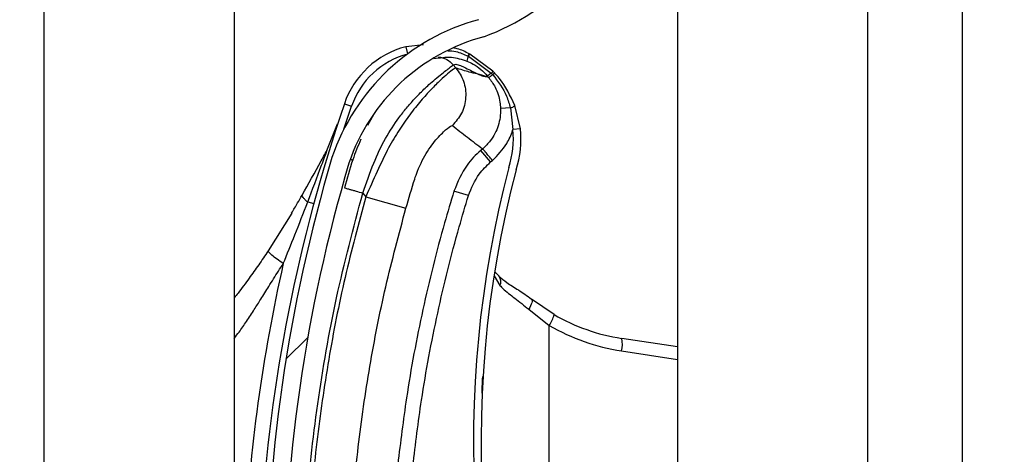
# Model space of a CAD drawing. Header units: inches. Extents: x 170 to 284, y 215 to 248.
# Tile 915 of 1056: x 235.429 to 235.5621, y 240.2907 to 240.3494. Entities that reach past the tile are written whole.
import ezdxf

# ---------------------------------------------------------------- set-up
doc = ezdxf.new("R2010")
doc.units = ezdxf.units.IN
doc.header["$LTSCALE"] = 0.25
doc.header["$MEASUREMENT"] = 0
doc.layers.add('ANNOTATIONS', color=1, linetype='Continuous')
doc.layers.add('LH TOP OF HOOD', color=7, linetype='Continuous')
doc.styles.add('ARIAL', font='arial.ttf', dxfattribs={"height": 0.09375})
doc.dimstyles.new('STANDARD$0', dxfattribs={"dimtxt": 0.09375, "dimasz": 0.09375, "dimexe": 0.03125, "dimexo": 0.046875, "dimgap": 0.09, "dimtad": 0, "dimtih": 1, "dimtoh": 1, "dimdec": 4, "dimzin": 0, "dimdsep": 46, "dimtxsty": 'ARIAL', "dimcen": 0.09, "dimadec": 0, "dimazin": 0, "dimtfac": 1, "dimtdec": 4, "dimtofl": 0, "dimtmove": 0, "dimatfit": 1, "dimfxl": 1, "dimtolj": 1, "dimtzin": 0, "dimarcsym": 0})

# ---------------------------------------------------------------- blocks, each defined once
blk = doc.blocks.new('*D70')
at = {"layer": 'ANNOTATIONS', "color": 0, "lineweight": -2, "transparency": 16777216}
for p, q in [((235.475871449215, 243.8427370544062), (236.9163148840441, 243.8427370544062)), ((236.8850648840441, 243.7489870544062), (236.8850648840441, 242.028811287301)), ((236.8850648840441, 239.873775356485), (236.8850648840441, 241.5939511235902)), ((236.1545398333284, 239.780025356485), (236.9163148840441, 239.780025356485))]:
    blk.add_line(p, q, dxfattribs=at)
at = {"layer": 'ANNOTATIONS', "color": 0, "transparency": 16777216}
for points in [[(236.8694398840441, 243.7489870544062), (236.9006898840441, 243.7489870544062), (236.8850648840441, 243.8427370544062)], [(236.8694398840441, 239.873775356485), (236.9006898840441, 239.873775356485), (236.8850648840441, 239.780025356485)]]:
    blk.add_solid(points, dxfattribs=at)
at = {"layer": 'defpoints', "color": 0, "transparency": 16777216}
for p in [(235.428996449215, 243.8427370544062), (236.1076648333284, 239.780025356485), (236.8850648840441, 239.780025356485)]:
    blk.add_point(p, dxfattribs=at)
at = {"layer": 'ANNOTATIONS', "color": 0, "transparency": 16777216, "insert": (236.8850648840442, 241.8113812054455), "char_height": 0.09375, "attachment_point": 5, "style": 'ARIAL'}
blk.add_mtext('\\A1;OPENING\\PHEIGHT', dxfattribs=at)

msp = doc.modelspace()

# ---------------------------------------------------------------- hatches: boundary and pattern name
at = {"layer": 'LH TOP OF HOOD'}
h = msp.add_hatch(dxfattribs=at)
h.set_pattern_fill('ANSI31', color=256, scale=0.34241245, angle=2.8e-322, style=0)
h.set_pattern_definition([(45, (225.4196035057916, 238.187647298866), (-0.03026527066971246, 0.03026527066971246), [])])
edge = h.paths.add_edge_path(flags=0)
edge.add_arc((235.4928707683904, 240.1781861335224), 0.001712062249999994, 450.0000000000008, 472.2104203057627)
edge.add_line((235.4922235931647, 240.1797711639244), (235.4913110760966, 240.1820060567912))
edge.add_arc((235.4928707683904, 240.1781861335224), 0.004126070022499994, 450, 472.2104203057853, ccw=False)
edge.add_arc((235.4928707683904, 240.1692834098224), 0.01302879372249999, 401.47616737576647, 450, ccw=False)
edge.add_arc((235.4886248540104, 240.1661332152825), 0.01830194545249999, 359.99999999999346, 400.061373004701, ccw=False)
edge.add_arc((235.4951649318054, 240.1661332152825), 0.01176186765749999, 292.1408576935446, 359.99999999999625, ccw=False)
edge.add_arc((235.4928707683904, 240.1693861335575), 0.01566536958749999, 235.25706803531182, 295.4307998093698, ccw=False)
edge.add_arc((235.4981096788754, 240.1775013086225), 0.02532140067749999, 212.8542481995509, 235.9809333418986, ccw=False)
edge.add_arc((235.4899602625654, 240.1711324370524), 0.01504902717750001, 172.1557183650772, 209.3146496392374, ccw=False)
edge.add_arc((235.5023898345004, 240.1697970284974), 0.02754708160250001, 453.3085031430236, 532.9325737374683, ccw=False)
edge.add_arc((235.4991369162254, 240.2058873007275), 0.008748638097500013, 280.9586189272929, 427.9414322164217)
edge.add_arc((235.5189966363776, 240.2682406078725), 0.05672062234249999, 179.5706357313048, 253.00989973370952, ccw=False)
edge.add_arc((235.6773283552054, 240.2694390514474), 0.2150521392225, 163.4260275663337, 180.2060536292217, ccw=False)
edge.add_arc((235.4985548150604, 240.3215884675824), 0.02884824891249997, 465.1588434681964, 521.4137567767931, ccw=False)
edge.add_arc((235.4812287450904, 240.3761347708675), 0.0284373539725, 290.1205938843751, 343.7190675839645)
edge.add_arc((235.4940692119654, 240.3719573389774), 0.01494630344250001, 345.2914408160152, 400.547192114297)
edge.add_arc((235.4906450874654, 240.3701425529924), 0.0187470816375, 397.9578745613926, 431.4396159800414)
edge.add_arc((235.4928707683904, 240.3749705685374), 0.0134739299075, 433.8775574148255, 472.2736457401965)
edge.add_arc((235.4903026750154, 240.3819900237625), 0.006011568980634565, 474.98253258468, 495.7175736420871)
edge.add_arc((235.5000956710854, 240.3747308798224), 0.01816498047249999, 500.8992600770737, 539.9999999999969)
edge.add_arc((235.4928707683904, 240.3747308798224), 0.01094007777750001, 539.9999999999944, 629.9999999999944)
edge.add_arc((235.4928707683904, 240.3656569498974), 0.001866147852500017, 269.9999999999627, 285.6422464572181)
edge.add_line((235.4933739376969, 240.36385991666), (235.4940248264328, 240.3615353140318))
edge.add_arc((235.4928707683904, 240.3656569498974), 0.004280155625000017, 269.9999999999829, 285.6422464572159, ccw=False)
edge.add_arc((235.4928707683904, 240.3747308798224), 0.01335408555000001, 179.9999999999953, 269.999999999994, ccw=False)
edge.add_arc((235.5000956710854, 240.3747308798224), 0.020578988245, 500.6113583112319, 539.9999999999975, ccw=False)
edge.add_arc((235.4903026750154, 240.3819900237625), 0.008425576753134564, 474.5776671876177, 496.4997109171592, ccw=False)
edge.add_arc((235.4928707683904, 240.3749705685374), 0.01588793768, 433.69030225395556, 472.47058069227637, ccw=False)
edge.add_arc((235.4906450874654, 240.3701425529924), 0.02116108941, 398.1045307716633, 431.5771717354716, ccw=False)
edge.add_arc((235.4940692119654, 240.3719573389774), 0.01736031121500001, 345.18024813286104, 400.3658533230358, ccw=False)
edge.add_arc((235.4812287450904, 240.3761347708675), 0.030851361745, 289.91815728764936, 343.77953759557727, ccw=False)
edge.add_arc((235.4985548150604, 240.3215884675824), 0.02643424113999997, 464.9417095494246, 521.3236131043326)
edge.add_arc((235.6773283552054, 240.2694390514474), 0.21263813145, 523.4376684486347, 540.2096895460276)
edge.add_arc((235.5189966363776, 240.2682406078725), 0.05430661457, 539.5566266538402, 613.1145348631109)
edge.add_arc((235.4991369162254, 240.2058873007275), 0.01116264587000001, 280.06103888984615, 428.529087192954, ccw=False)
edge.add_arc((235.5023898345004, 240.1697970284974), 0.02513307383, 452.9714001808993, 532.9706577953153)
edge.add_arc((235.4899602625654, 240.1711324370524), 0.01263501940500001, 532.0830472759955, 568.9826967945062)
edge.add_arc((235.4981096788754, 240.1775013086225), 0.022907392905, 213.0443063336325, 236.0197152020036)
edge.add_arc((235.4928707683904, 240.1693861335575), 0.01325136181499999, 235.1922404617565, 295.735249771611)
edge.add_arc((235.4951649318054, 240.1661332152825), 0.009347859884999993, 291.7225241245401, 359.9999999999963)
edge.add_arc((235.4886248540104, 240.1661332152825), 0.01588793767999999, 359.9999999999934, 399.952178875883)
edge.add_arc((235.4928707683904, 240.1692834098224), 0.01061478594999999, 401.6345013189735, 450.0000000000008)

# ---------------------------------------------------------------- linework, layer by layer
for p, q in [((235.5564384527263, 239.8275350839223), (235.5564384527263, 244.0802977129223)), ((235.5179170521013, 244.0327879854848), (235.5179170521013, 239.8681965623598)), ((235.5435979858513, 244.0327879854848), (235.5435979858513, 239.8275350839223)), ((235.5564384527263, 239.8275350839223), (235.5564384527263, 244.0327879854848)), ((235.4323139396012, 239.8275350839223), (235.4323139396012, 243.9380293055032)), ((235.4579948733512, 240.4683170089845), (235.4579948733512, 240.2759430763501)), ((235.4835819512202, 240.3460246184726), (235.481182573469, 240.3457750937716)), ((235.481182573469, 240.3457750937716), (235.4814363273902, 240.3448086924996)), ((235.4894628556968, 240.3438318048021), (235.4894635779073, 240.3438315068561)), ((235.489586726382, 240.344519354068), (235.489587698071, 240.3445188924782)), ((235.489587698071, 240.3445188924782), (235.4896498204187, 240.3444891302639)), ((235.4896498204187, 240.3444891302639), (235.4896506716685, 240.3444887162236)), ((235.4896506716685, 240.3444887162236), (235.4927543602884, 240.3422043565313)), ((235.489768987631, 240.3448092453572), (235.4897681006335, 240.3448097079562)), ((235.4898305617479, 240.3447769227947), (235.489768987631, 240.3448092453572)), ((235.4898314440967, 240.3447764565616), (235.4898305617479, 240.3447769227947)), ((235.492972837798, 240.3424528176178), (235.4898314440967, 240.3447764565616)), ((235.4879625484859, 240.3429172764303), (235.4876147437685, 240.3433286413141)), ((235.4923982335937, 240.3416014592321), (235.4914668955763, 240.3419339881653)), ((235.4927543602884, 240.3422043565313), (235.4929446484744, 240.3419987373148)), ((235.4728244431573, 240.3346333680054), (235.4738602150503, 240.337734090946)), ((235.4728884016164, 240.3380669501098), (235.4738602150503, 240.337734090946)), ((235.495332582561, 240.3374936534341), (235.4939989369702, 240.3374445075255)), ((235.495332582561, 240.3374936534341), (235.4956647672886, 240.3345818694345)), ((235.496685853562, 240.3346941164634), (235.4959352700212, 240.3378411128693)), ((235.4768228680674, 240.336575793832), (235.4760291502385, 240.3351370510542)), ((235.4706197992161, 240.3319511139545), (235.4719746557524, 240.3353401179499)), ((235.496685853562, 240.3346941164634), (235.4956647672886, 240.3345818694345)), ((235.4915840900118, 240.3319759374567), (235.4913360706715, 240.3317662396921)), ((235.4736905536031, 240.330562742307), (235.4740189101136, 240.3304619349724)), ((235.492661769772, 240.3301982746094), (235.4913360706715, 240.3317662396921)), ((235.492661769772, 240.3301982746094), (235.4929097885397, 240.3304079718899)), ((235.4753710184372, 240.3259940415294), (235.4757838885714, 240.3255057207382)), ((235.4757838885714, 240.3255057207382), (235.4812140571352, 240.3239575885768)), ((235.4896652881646, 240.3256584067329), (235.4877024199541, 240.3262610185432)), ((235.4679328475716, 240.3247858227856), (235.4687513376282, 240.3245640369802)), ((235.4657649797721, 240.3232905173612), (235.4625787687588, 240.3181640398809)), ((235.4931195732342, 240.3147955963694), (235.493921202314, 240.3134903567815)), ((235.493229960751, 240.3153285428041), (235.4938234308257, 240.3147708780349)), ((235.5012292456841, 240.3095697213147), (235.4981888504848, 240.3116370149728)), ((235.4978021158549, 240.3102927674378), (235.5005924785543, 240.3080894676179)), ((235.5005924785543, 240.2426687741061), (235.5005924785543, 240.3080894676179)), ((235.5179170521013, 240.3051939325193), (235.5103797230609, 240.3063439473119)), ((235.5103449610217, 240.3046514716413), (235.5179170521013, 240.3034961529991))]:
    msp.add_line(p, q, dxfattribs=at)
at = {"layer": 'LH TOP OF HOOD', "flags": 128}
msp.add_lwpolyline([(235.4981888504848, 240.3116370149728), (235.4982449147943, 240.3115629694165), (235.4982704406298, 240.3114541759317), (235.4982647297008, 240.3113136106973), (235.4982279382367, 240.311145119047), (235.4981610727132, 240.3109533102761), (235.4980659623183, 240.310743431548), (235.4979452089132, 240.310521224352), (235.4978021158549, 240.3102927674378)], dxfattribs=at)
at = {"layer": 'LH TOP OF HOOD'}
for centre, radius, start, end in [((235.4812287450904, 240.3761347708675), 0.03085136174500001, 289.91815728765, 343.7795375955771), ((235.4985548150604, 240.3215884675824), 0.02884824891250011, 105.1588434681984, 161.4137567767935), ((235.4985548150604, 240.3215884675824), 0.02643424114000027, 104.9417095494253, 161.3236131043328), ((235.4842262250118, 240.3341835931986), 0.01198443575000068, 104.7123854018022, 161.0929786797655), ((235.4842262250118, 240.3341835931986), 0.01095719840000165, 104.7123854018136, 161.0929786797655), ((235.491697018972, 240.3435515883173), 0.002251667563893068, 155.393955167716, 172.8510957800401), ((235.4916996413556, 240.3435501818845), 0.002253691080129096, 155.389765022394, 172.829145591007), ((235.4909960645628, 240.3438408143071), 0.001564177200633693, 141.7256942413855, 154.2910519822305), ((235.4910005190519, 240.3438385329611), 0.001568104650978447, 141.7542666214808, 154.2863466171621), ((235.4910992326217, 240.3437795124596), 0.001613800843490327, 141.826092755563, 153.9140894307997), ((235.4910983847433, 240.3437798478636), 0.001611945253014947, 141.810482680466, 153.9114578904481), ((235.6772931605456, 240.2680555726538), 0.2160622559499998, 161.092978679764, 176.5597220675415), ((235.4949804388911, 240.3388008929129), 0.001353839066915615, 285.0764398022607, 314.8519014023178), ((235.4837520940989, 240.3332723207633), 0.01198443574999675, 341.3410974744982, 6.273281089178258), ((235.4837520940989, 240.3332723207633), 0.01301167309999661, 341.502558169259, 6.27328108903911), ((235.6773283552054, 240.2694390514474), 0.2150521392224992, 163.4260275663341, 180.2060536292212), ((235.6773283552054, 240.2694390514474), 0.2126381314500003, 163.4376684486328, 180.2096895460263), ((235.6368884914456, 240.2923497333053), 0.1465525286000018, 165.3406183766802, 202.0185750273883), ((235.6368884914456, 240.2923497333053), 0.1455252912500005, 165.3544246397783, 203.870550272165), ((235.6772931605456, 240.2680555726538), 0.2180957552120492, 167.1792232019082, 177.2535733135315), ((235.4929314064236, 240.3140193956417), 0.001122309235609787, 331.8758133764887, 39.94683461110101), ((235.4976674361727, 240.3102248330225), 0.003621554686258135, 323.8694765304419, 349.5782562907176), ((235.5143048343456, 240.3320695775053), 0.0260233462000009, 239.8373732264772, 261.3249484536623), ((235.5145283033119, 240.3320695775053), 0.02773540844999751, 239.8373732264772, 261.3249484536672), ((235.5070491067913, 240.3055657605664), 0.003420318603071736, 344.4956794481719, 13.15103634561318)]:
    msp.add_arc(centre, radius, start, end, dxfattribs=at)
for points, knots in [([(235.4868710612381, 240.3452402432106), (235.4872412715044, 240.3452188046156), (235.4881897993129, 240.3451638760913), (235.4890576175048, 240.3447634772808), (235.489586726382, 240.344519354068)], [0, 0, 0, 0, 0.3902998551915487, 1, 1, 1, 1]), ([(235.4897681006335, 240.3448097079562), (235.4892433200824, 240.3450878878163), (235.488552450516, 240.3454541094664), (235.4877900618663, 240.3455818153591), (235.4876067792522, 240.3456125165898)], [0, 0, 0, 0, 0.7595942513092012, 1, 1, 1, 1]), ([(235.4850031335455, 240.344168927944), (235.4857945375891, 240.3442924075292), (235.4873121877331, 240.3445292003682), (235.4887667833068, 240.3440575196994), (235.4894628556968, 240.3438318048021)], [0, 0, 0, 0, 0.5214667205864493, 1, 1, 1, 1]), ([(235.4855767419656, 240.3443990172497), (235.4857668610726, 240.3443707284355), (235.4861622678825, 240.3443118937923), (235.4868992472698, 240.3440090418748), (235.4873328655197, 240.3435966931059), (235.4876147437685, 240.3433286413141)], [0, 0, 0, 0, 0.2447599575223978, 0.5090480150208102, 1, 1, 1, 1]), ([(235.4894635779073, 240.3438315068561), (235.4897431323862, 240.3437032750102), (235.4907760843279, 240.3432294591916), (235.4916702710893, 240.3424640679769), (235.4922046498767, 240.3418307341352), (235.4922046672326, 240.3418307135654)], [0, 0, 0, 0, 0.2706300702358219, 0.9999763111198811, 1, 1, 1, 1]), ([(235.4753710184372, 240.3259940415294), (235.475846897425, 240.3273505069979), (235.4767452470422, 240.329911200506), (235.4783606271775, 240.3334021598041), (235.4799630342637, 240.3358140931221), (235.4812950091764, 240.3375168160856), (235.4822098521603, 240.338560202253), (235.4830014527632, 240.3393886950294), (235.4836702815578, 240.3400486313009), (235.4844150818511, 240.3407436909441), (235.4852489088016, 240.3414694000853), (235.4863782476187, 240.3423774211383), (235.4873683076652, 240.3431373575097), (235.487537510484, 240.343268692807), (235.4876147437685, 240.3433286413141)], [0, 0, 0, 0, 0.130715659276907, 0.2467609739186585, 0.3577928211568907, 0.4170971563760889, 0.4791482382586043, 0.5177152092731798, 0.5590896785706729, 0.6032945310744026, 0.6633484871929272, 0.7353692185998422, 0.8792082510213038, 1, 1, 1, 1]), ([(235.4879625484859, 240.3429172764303), (235.4878831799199, 240.3428856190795), (235.4877218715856, 240.3428212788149), (235.4869333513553, 240.3422025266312), (235.4858723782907, 240.3412593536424), (235.4846420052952, 240.3400457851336), (235.4832342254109, 240.3384998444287), (235.4817591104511, 240.3366646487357), (235.4802690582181, 240.3345294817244), (235.4787407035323, 240.3319749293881), (235.4773045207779, 240.328898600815), (235.4762950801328, 240.3266463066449), (235.4757838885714, 240.3255057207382)], [0, 0, 0, 0, 0.1094013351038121, 0.2223468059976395, 0.3151791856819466, 0.4102231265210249, 0.5012749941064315, 0.5946006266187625, 0.6834485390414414, 0.7745330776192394, 0.8858211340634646, 1, 1, 1, 1]), ([(235.4879625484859, 240.3429172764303), (235.4883517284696, 240.3423414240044), (235.4891601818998, 240.3411451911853), (235.489419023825, 240.338920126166), (235.4888913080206, 240.3367427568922), (235.4879432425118, 240.3356530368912), (235.4874868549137, 240.3351284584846)], [0, 0, 0, 0, 0.2406941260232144, 0.4999999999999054, 0.7593058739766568, 1, 1, 1, 1]), ([(235.4876147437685, 240.3433286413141), (235.4877215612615, 240.3433683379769), (235.4879458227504, 240.3434516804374), (235.488547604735, 240.3432576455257), (235.489302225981, 240.3429096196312), (235.4901015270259, 240.3424954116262), (235.4908989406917, 240.342088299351), (235.4913228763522, 240.3419301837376), (235.4915378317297, 240.341850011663)], [0, 0, 0, 0, 0.1574760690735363, 0.330618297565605, 0.4911886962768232, 0.6742546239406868, 0.834831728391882, 1, 1, 1, 1]), ([(235.4914668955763, 240.3419339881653), (235.491256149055, 240.3419921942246), (235.4906749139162, 240.3421527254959), (235.4896066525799, 240.342362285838), (235.4885859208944, 240.3427068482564), (235.4879625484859, 240.3429172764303)], [0, 0, 0, 0, 0.1812946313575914, 0.5000073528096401, 1, 1, 1, 1]), ([(235.4931778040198, 240.3422422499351), (235.4931777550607, 240.3422423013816), (235.4931102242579, 240.3423132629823), (235.493041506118, 240.3423830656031), (235.492972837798, 240.3424528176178)], [0, 0, 0, 0, 0.0007249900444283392, 0.9999999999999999, 0.9999999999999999, 0.9999999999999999, 0.9999999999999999]), ([(235.4915378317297, 240.341850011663), (235.4916313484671, 240.3418243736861), (235.4918194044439, 240.3417728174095), (235.4920468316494, 240.3417603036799), (235.4921519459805, 240.341807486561), (235.4922043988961, 240.3418310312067)], [0, 0, 0, 0, 0.3313600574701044, 0.6663431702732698, 0.9999999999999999, 0.9999999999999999, 0.9999999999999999, 0.9999999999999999]), ([(235.4922043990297, 240.3418310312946), (235.4922525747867, 240.3417739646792), (235.4923171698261, 240.3416974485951), (235.4923818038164, 240.3416209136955), (235.4923982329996, 240.3416014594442)], [0, 0, 0, 0, 0.7458120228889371, 0.9999999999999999, 0.9999999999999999, 0.9999999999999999, 0.9999999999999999]), ([(235.4927543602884, 240.3422043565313), (235.4927345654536, 240.3421891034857), (235.4926156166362, 240.3420974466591), (235.492431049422, 240.3419604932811), (235.4922561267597, 240.34184237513), (235.4922218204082, 240.3418346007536), (235.4922046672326, 240.3418307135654)], [0, 0, 0, 0, 0.06239373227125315, 0.3749291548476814, 0.6874645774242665, 1, 1, 1, 1]), ([(235.492395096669, 240.3416051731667), (235.492395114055, 240.3416051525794), (235.4927301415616, 240.3412084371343), (235.4934142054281, 240.3401746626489), (235.4939048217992, 240.3387149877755), (235.4939782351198, 240.3377239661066), (235.4939989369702, 240.3374445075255)], [0, 0, 0, 0, 1.782673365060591e-05, 0.3435204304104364, 0.8148790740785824, 1, 1, 1, 1]), ([(235.4929446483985, 240.3419987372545), (235.4929247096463, 240.3419829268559), (235.4928049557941, 240.3418879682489), (235.4926197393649, 240.3417449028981), (235.4924458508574, 240.3416190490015), (235.4924141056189, 240.34160732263), (235.4923982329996, 240.3416014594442)], [0, 0, 0, 0, 0.06242876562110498, 0.374952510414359, 0.6874762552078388, 1, 1, 1, 1]), ([(235.4929448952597, 240.3419984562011), (235.4936531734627, 240.3410702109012), (235.4947066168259, 240.3396896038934), (235.4951780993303, 240.3380355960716), (235.495332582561, 240.3374936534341)], [0, 0, 0, 0, 0.6723457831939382, 1, 1, 1, 1]), ([(235.4959352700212, 240.3378411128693), (235.4953219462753, 240.3391368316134), (235.4945713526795, 240.340722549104), (235.4933932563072, 240.342007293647), (235.493177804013, 240.3422422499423)], [0, 0, 0, 0, 0.8171182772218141, 1, 1, 1, 1]), ([(235.4939989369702, 240.3374445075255), (235.4939996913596, 240.3374221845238), (235.494026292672, 240.3366350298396), (235.4938017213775, 240.3350635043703), (235.4928461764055, 240.3332268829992), (235.4919669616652, 240.3322997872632), (235.4915839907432, 240.3319758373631), (235.4915839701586, 240.3319758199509)], [0, 0, 0, 0, 0.0108740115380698, 0.3834398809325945, 0.7558119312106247, 0.9999868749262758, 1, 1, 1, 1]), ([(235.48239348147, 240.3278908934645), (235.4823934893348, 240.3278909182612), (235.4825073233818, 240.3282498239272), (235.4830067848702, 240.3296560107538), (235.4841813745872, 240.3318586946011), (235.4857161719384, 240.3337619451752), (235.4870615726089, 240.3349736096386), (235.4873352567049, 240.3350732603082), (235.4874868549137, 240.3351284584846)], [0, 0, 0, 0, 4.497367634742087e-06, 0.06509473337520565, 0.2616701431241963, 0.4753105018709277, 0.7093656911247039, 0.9999999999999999, 0.9999999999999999, 0.9999999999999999, 0.9999999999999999]), ([(235.4874868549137, 240.3351284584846), (235.4881600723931, 240.3345992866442), (235.4895065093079, 240.3335409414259), (235.4908914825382, 240.3324975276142), (235.4915839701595, 240.3319758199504)], [0, 0, 0, 0, 0.4999992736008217, 1, 1, 1, 1]), ([(235.4929097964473, 240.3304079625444), (235.4936115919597, 240.3311263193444), (235.4947737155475, 240.3323158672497), (235.4954486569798, 240.3338893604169), (235.4956538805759, 240.3345469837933), (235.4956647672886, 240.3345818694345)], [0, 0, 0, 0, 0.5907811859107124, 0.9782917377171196, 1, 1, 1, 1]), ([(235.4751017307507, 240.333263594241), (235.4747273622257, 240.3323457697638), (235.4738708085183, 240.330245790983), (235.4732512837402, 240.3279786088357), (235.4729025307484, 240.3267023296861)], [0, 0, 0, 0, 0.4370636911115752, 0.9999999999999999, 0.9999999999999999, 0.9999999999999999, 0.9999999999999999]), ([(235.4671610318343, 240.3257006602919), (235.4680320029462, 240.3272409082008), (235.4691948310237, 240.3292972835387), (235.4703339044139, 240.3314186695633), (235.4706197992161, 240.3319511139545)], [0, 0, 0, 0, 0.7490110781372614, 1, 1, 1, 1]), ([(235.4679328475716, 240.3247858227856), (235.4685612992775, 240.3264506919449), (235.4694615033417, 240.3288354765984), (235.4703512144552, 240.3312286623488), (235.4706197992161, 240.3319511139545)], [0, 0, 0, 0, 0.6981213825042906, 1, 1, 1, 1]), ([(235.4913360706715, 240.3317662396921), (235.4913360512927, 240.3317662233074), (235.4906421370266, 240.331179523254), (235.4890673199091, 240.3295559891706), (235.4882093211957, 240.3274847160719), (235.4877024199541, 240.3262610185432)], [0, 0, 0, 0, 1.142795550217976e-05, 0.409211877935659, 1, 1, 1, 1]), ([(235.4896652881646, 240.3256584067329), (235.4900769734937, 240.3266756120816), (235.4907745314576, 240.3283991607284), (235.4921131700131, 240.3296752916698), (235.492661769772, 240.3301982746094)], [0, 0, 0, 0, 0.5901808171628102, 1, 1, 1, 1]), ([(235.4812140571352, 240.3239575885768), (235.4816015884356, 240.3252822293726), (235.4819891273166, 240.3266068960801), (235.4823934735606, 240.3278908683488), (235.48239348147, 240.3278908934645)], [0, 0, 0, 0, 0.999980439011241, 1, 1, 1, 1]), ([(235.4729025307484, 240.3267023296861), (235.4729355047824, 240.3266928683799), (235.4729862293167, 240.3266783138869), (235.4732940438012, 240.3265899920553), (235.4736126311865, 240.3264985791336), (235.4740080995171, 240.326385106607), (235.4745828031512, 240.3262202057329), (235.4750604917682, 240.3260831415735), (235.4753710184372, 240.3259940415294)], [0, 0, 0, 0, 0.2394568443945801, 0.3683606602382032, 0.500000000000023, 0.6316393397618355, 0.7605431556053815, 0.9999999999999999, 0.9999999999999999, 0.9999999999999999, 0.9999999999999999]), ([(235.4657629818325, 240.3232871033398), (235.4657629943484, 240.3232871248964), (235.4660272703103, 240.3237422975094), (235.4664949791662, 240.3245423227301), (235.4669618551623, 240.3253514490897), (235.4671610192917, 240.3257006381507), (235.4671610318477, 240.3257006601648)], [0, 0, 0, 0, 2.704369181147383e-05, 0.571031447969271, 0.9999729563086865, 1, 1, 1, 1]), ([(235.4679328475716, 240.3247858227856), (235.4678016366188, 240.3248975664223), (235.4675362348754, 240.3251235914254), (235.4672826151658, 240.325413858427), (235.4671783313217, 240.3255987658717), (235.4671643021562, 240.3256813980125), (235.4671610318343, 240.3257006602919)], [0, 0, 0, 0, 0.2979480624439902, 0.6026626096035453, 0.9073771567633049, 1, 1, 1, 1]), ([(235.4672588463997, 240.2689675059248), (235.4673576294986, 240.2737229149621), (235.4675557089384, 240.283258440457), (235.4691652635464, 240.2975673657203), (235.4716220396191, 240.3118769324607), (235.4741193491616, 240.3212807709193), (235.4753710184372, 240.3259940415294)], [0, 0, 0, 0, 0.2468628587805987, 0.4950083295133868, 0.7468945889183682, 1, 1, 1, 1]), ([(235.4757838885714, 240.3255057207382), (235.4748098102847, 240.3218755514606), (235.472858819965, 240.3146046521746), (235.4706805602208, 240.303523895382), (235.469069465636, 240.2923413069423), (235.4680587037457, 240.2813726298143), (235.4678640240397, 240.2741248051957), (235.4677705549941, 240.2706450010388)], [0, 0, 0, 0, 0.2027568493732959, 0.4061035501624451, 0.6088604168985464, 0.8122072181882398, 1, 1, 1, 1]), ([(235.4877024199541, 240.3262610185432), (235.4872743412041, 240.3248316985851), (235.4856894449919, 240.3195398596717), (235.4833942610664, 240.3102417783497), (235.4813276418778, 240.2993324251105), (235.4804763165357, 240.2923201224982), (235.4801128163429, 240.2893259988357)], [0, 0, 0, 0, 0.1185397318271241, 0.4388752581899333, 0.7604101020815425, 1, 1, 1, 1]), ([(235.4821542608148, 240.289105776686), (235.4825139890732, 240.2920689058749), (235.4833546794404, 240.2989937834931), (235.4853985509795, 240.3097903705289), (235.4876688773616, 240.3189925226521), (235.4892416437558, 240.3242438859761), (235.4896652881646, 240.3256584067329)], [0, 0, 0, 0, 0.2395900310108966, 0.5599255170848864, 0.8814604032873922, 0.9999999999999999, 0.9999999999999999, 0.9999999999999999, 0.9999999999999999]), ([(235.4646347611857, 240.3164514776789), (235.4651576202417, 240.3177428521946), (235.466280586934, 240.3205163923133), (235.4673574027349, 240.3232988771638), (235.4679328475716, 240.3247858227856)], [0, 0, 0, 0, 0.4656051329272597, 1, 1, 1, 1]), ([(235.4734166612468, 240.2705753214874), (235.4734166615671, 240.2705753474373), (235.4734584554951, 240.2739616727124), (235.4737215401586, 240.281008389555), (235.4746734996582, 240.2916815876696), (235.4762481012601, 240.3025576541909), (235.4783665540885, 240.3133449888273), (235.480264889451, 240.3204200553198), (235.4812140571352, 240.3239575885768)], [0, 0, 0, 0, 1.439079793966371e-06, 0.18779232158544, 0.3908439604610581, 0.5938956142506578, 0.7969478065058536, 1, 1, 1, 1]), ([(235.4625787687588, 240.3181640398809), (235.4621565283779, 240.3175365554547), (235.4613155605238, 240.316286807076), (235.4599583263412, 240.3143957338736), (235.4588589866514, 240.312908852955), (235.4581685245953, 240.3120421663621), (235.4579948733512, 240.3118241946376)], [0, 0, 0, 0, 0.2874979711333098, 0.5726040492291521, 0.8925098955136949, 1, 1, 1, 1]), ([(235.4646347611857, 240.3164514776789), (235.4643440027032, 240.3166567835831), (235.4637452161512, 240.3170795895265), (235.4630561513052, 240.3176208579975), (235.4626144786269, 240.3180214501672), (235.4625904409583, 240.3181174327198), (235.4625787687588, 240.3181640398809)], [0, 0, 0, 0, 0.2427897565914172, 0.500000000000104, 0.757210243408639, 1, 1, 1, 1]), ([(235.4579948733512, 240.3063396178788), (235.4582157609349, 240.3066277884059), (235.4587915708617, 240.3073789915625), (235.4596915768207, 240.3086903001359), (235.4606664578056, 240.3101703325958), (235.4616625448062, 240.3117517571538), (235.4627387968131, 240.3134827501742), (235.4637487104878, 240.3150906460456), (235.4644132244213, 240.3161112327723), (235.4646347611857, 240.3164514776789)], [0, 0, 0, 0, 0.09019872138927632, 0.2351300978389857, 0.3944108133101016, 0.5296508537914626, 0.6982639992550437, 0.8994067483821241, 1, 1, 1, 1]), ([(235.4937837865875, 240.3147526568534), (235.494127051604, 240.3144683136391), (235.4948670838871, 240.3138553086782), (235.4964284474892, 240.3128800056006), (235.4976758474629, 240.3121010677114), (235.4982965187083, 240.3115398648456), (235.4983569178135, 240.3114852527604)], [0, 0, 0, 0, 0.2839420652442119, 0.6121401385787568, 0.9622563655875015, 1, 1, 1, 1]), ([(235.493921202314, 240.3134903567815), (235.4940512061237, 240.3133566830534), (235.494640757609, 240.3127504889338), (235.4959334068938, 240.3117928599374), (235.4971734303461, 240.3107974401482), (235.4978021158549, 240.3102927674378)], [0, 0, 0, 0, 0.1223980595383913, 0.5550603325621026, 1, 1, 1, 1]), ([(235.4914962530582, 240.2989459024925), (235.4915061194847, 240.2992508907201), (235.4915302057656, 240.2999954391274), (235.4915734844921, 240.3007397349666), (235.49159903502, 240.3011791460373)], [0, 0, 0, 0, 0.4096284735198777, 0.9999999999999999, 0.9999999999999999, 0.9999999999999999, 0.9999999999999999])]:
    msp.add_open_spline(points, degree=3, knots=knots, dxfattribs=at)
for points in [[(235.492972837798, 240.3424528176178), (235.4929713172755, 240.3424484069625), (235.4929682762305, 240.3424395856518), (235.4929244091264, 240.3423876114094), (235.4928554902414, 240.3423113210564), (235.4927880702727, 240.342240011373), (235.4927543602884, 240.3422043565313)], [(235.4931777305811, 240.3422423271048), (235.4931756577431, 240.3422382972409), (235.4931715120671, 240.3422302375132), (235.4931243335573, 240.3421794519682), (235.4930511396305, 240.342104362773), (235.4929801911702, 240.3420338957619), (235.4929447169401, 240.3419986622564)], [(235.4929100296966, 240.3304081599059), (235.4927399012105, 240.3306092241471), (235.4923996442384, 240.3310113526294), (235.4919671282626, 240.3315225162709), (235.4916582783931, 240.3318875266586), (235.491608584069, 240.3319462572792), (235.491583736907, 240.3319756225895)]]:
    msp.add_open_spline(points, degree=3, dxfattribs=at)

# ---------------------------------------------------------------- dimensions: what is measured, and where the dimension line sits
at = {"layer": 'ANNOTATIONS'}
dim = msp.add_linear_dim(base=(236.8850648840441, 239.780025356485), p1=(235.4289964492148, 243.8427370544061), p2=(236.1076648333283, 239.7800253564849), angle=90, text='OPENING\\PHEIGHT', dimstyle='STANDARD$0', dxfattribs=at)
dim.commit()
dim.dimension.update_dxf_attribs({"geometry": '*D70', "text_midpoint": (236.8850648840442, 241.8113812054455)})

doc.saveas('drawing.dxf')
